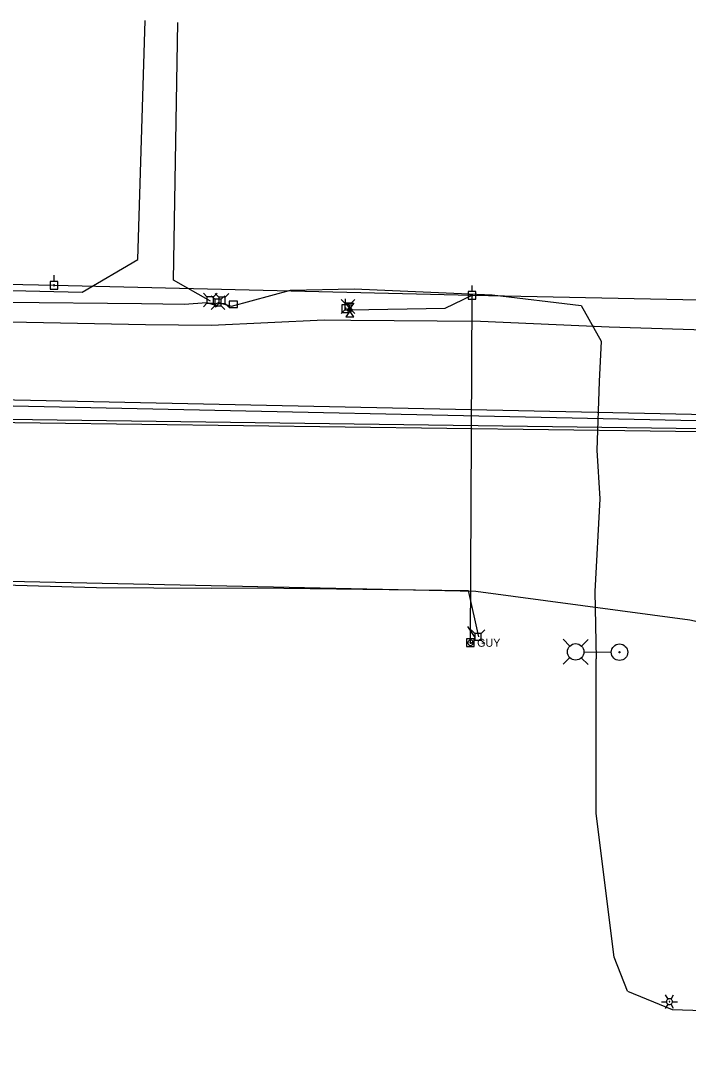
# Model space of a CAD drawing. Extents: x 596028 to 606371, y 330010 to 403088.
# Drawn here: x 602964.3 to 603285.2, y 349671 to 350167.2 of the extents above; entities that cross this region are included whole.
import ezdxf

# ---------------------------------------------------------------- set-up
doc = ezdxf.new("R2010")
doc.units = 0
for name, color, linetype in [('E_LTG', 7, 'Continuous'), ('E_UTL_E_Bold', 7, 'Continuous'), ('E_UTL_E_UG', 7, 'Continuous'), ('E_UTL_EGuyWire', 7, 'Continuous'), ('E_UTL_EPowerPole', 7, 'Continuous'), ('E_UTL_FO_UG', 7, 'Continuous'), ('E_UTL_G_UG', 7, 'Continuous'), ('E_UTL_Overhead', 7, 'Continuous'), ('E_UTL_T', 7, 'Continuous'), ('E_UTL_T_UG', 7, 'Continuous'), ('E_UTL_TV_UG', 7, 'Continuous')]:
    doc.layers.add(name, color=color, linetype=linetype)

# ---------------------------------------------------------------- blocks, each defined once
blk = doc.blocks.new('ACAD_PROXY_ENTITY_15')
at = {"layer": 'E_LTG'}
for points in [[(1843663.8, 1030159.6), (1843660.2, 1030165.9)], [(1843668.2, 1030159.6), (1843671.8, 1030165.9)], [(1843654.4, 1030155.8), (1843661.6, 1030155.8)], [(1843660.2, 1030145.8), (1843663.8, 1030152)], [(1843670.3, 1030155.8), (1843670.3, 1030156.6), (1843670, 1030157.4), (1843669.6, 1030158.2), (1843669.1, 1030158.8), (1843668.5, 1030159.4), (1843667.8, 1030159.8), (1843667, 1030160), (1843666.2, 1030160.2), (1843665.4, 1030160.1), (1843664.6, 1030159.9), (1843663.8, 1030159.6), (1843663.1, 1030159.1), (1843662.6, 1030158.5), (1843662.1, 1030157.8), (1843661.8, 1030157), (1843661.6, 1030156.2), (1843661.6, 1030155.4), (1843661.8, 1030154.6), (1843662.1, 1030153.8), (1843662.6, 1030153.1), (1843663.1, 1030152.5), (1843663.8, 1030152), (1843664.6, 1030151.7), (1843665.4, 1030151.5), (1843666.2, 1030151.5), (1843667, 1030151.6), (1843667.8, 1030151.9), (1843668.5, 1030152.3), (1843669.1, 1030152.8), (1843669.6, 1030153.5), (1843670, 1030154.2), (1843670.3, 1030155), (1843670.3, 1030155.8)], [(1843670.3, 1030155.8), (1843670.3, 1030156.6), (1843670, 1030157.4), (1843669.6, 1030158.2), (1843669.1, 1030158.8), (1843668.5, 1030159.4), (1843667.8, 1030159.8), (1843667, 1030160), (1843666.2, 1030160.2), (1843665.4, 1030160.1), (1843664.6, 1030159.9), (1843663.8, 1030159.6), (1843663.1, 1030159.1), (1843662.6, 1030158.5), (1843662.1, 1030157.8), (1843661.8, 1030157), (1843661.6, 1030156.2), (1843661.6, 1030155.4), (1843661.8, 1030154.6), (1843662.1, 1030153.8), (1843662.6, 1030153.1), (1843663.1, 1030152.5), (1843663.8, 1030152), (1843664.6, 1030151.7), (1843665.4, 1030151.5), (1843666.2, 1030151.5), (1843667, 1030151.6), (1843667.8, 1030151.9), (1843668.5, 1030152.3), (1843669.1, 1030152.8), (1843669.6, 1030153.5), (1843670, 1030154.2), (1843670.3, 1030155), (1843670.3, 1030155.8)], [(1843670.3, 1030155.8), (1843670.3, 1030156.6), (1843670, 1030157.4), (1843669.6, 1030158.2), (1843669.1, 1030158.8), (1843668.5, 1030159.4), (1843667.8, 1030159.8), (1843667, 1030160), (1843666.2, 1030160.2), (1843665.4, 1030160.1), (1843664.6, 1030159.9), (1843663.8, 1030159.6), (1843663.1, 1030159.1), (1843662.6, 1030158.5), (1843662.1, 1030157.8), (1843661.8, 1030157), (1843661.6, 1030156.2), (1843661.6, 1030155.4), (1843661.8, 1030154.6), (1843662.1, 1030153.8), (1843662.6, 1030153.1), (1843663.1, 1030152.5), (1843663.8, 1030152), (1843664.6, 1030151.7), (1843665.4, 1030151.5), (1843666.2, 1030151.5), (1843667, 1030151.6), (1843667.8, 1030151.9), (1843668.5, 1030152.3), (1843669.1, 1030152.8), (1843669.6, 1030153.5), (1843670, 1030154.2), (1843670.3, 1030155), (1843670.3, 1030155.8)], [(1843666.3, 1030155.8), (1843666.3, 1030155.9), (1843666.3, 1030156), (1843666.3, 1030156), (1843666.2, 1030156.1), (1843666.2, 1030156.1), (1843666.1, 1030156.1), (1843666.1, 1030156.2), (1843666, 1030156.2), (1843665.9, 1030156.2), (1843665.9, 1030156.2), (1843665.8, 1030156.1), (1843665.7, 1030156.1), (1843665.7, 1030156), (1843665.7, 1030156), (1843665.6, 1030155.9), (1843665.6, 1030155.9), (1843665.6, 1030155.8), (1843665.6, 1030155.7), (1843665.7, 1030155.6), (1843665.7, 1030155.6), (1843665.7, 1030155.5), (1843665.8, 1030155.5), (1843665.9, 1030155.5), (1843665.9, 1030155.5), (1843666, 1030155.5), (1843666.1, 1030155.5), (1843666.1, 1030155.5), (1843666.2, 1030155.5), (1843666.2, 1030155.6), (1843666.3, 1030155.6), (1843666.3, 1030155.7), (1843666.3, 1030155.7), (1843666.3, 1030155.8)], [(1843671.8, 1030145.8), (1843668.2, 1030152)], [(1843670.3, 1030155.8), (1843677.6, 1030155.8)]]:
    blk.add_lwpolyline(points, dxfattribs=at)

msp = doc.modelspace()

# ---------------------------------------------------------------- linework, layer by layer
at = {"layer": 'E_LTG'}
for points in [[(603228.25, 349866.41), (603225.04, 349869.67)], [(603233.79, 349866.36), (603237.04, 349869.57)], [(603235.02, 349863.59), (603248.07, 349863.48)], [(603228.2, 349860.87), (603224.95, 349857.67)], [(603233.74, 349860.82), (603236.95, 349857.57)]]:
    msp.add_lwpolyline(points, dxfattribs=at)
for centre, radius in [((603231, 349863.62), 3.96), ((603252.09, 349863.45), 3.96), ((603252.09, 349863.45), 0.303)]:
    msp.add_circle(centre, radius, dxfattribs=at)
at = {"layer": 'E_UTL_E_Bold'}
for points in [[(603120.52, 350031.34), (603124.34, 350031.34)], [(603122.43, 350028.67), (603120.52, 350031.34)], [(603124.34, 350031.34), (603122.43, 350028.67)], [(603122.43, 350027.4), (603120.52, 350024.74)], [(603123.7, 350028.04), (603123.68, 350028.16), (603123.61, 350028.27), (603123.5, 350028.38), (603123.35, 350028.47), (603123.17, 350028.55), (603122.96, 350028.61), (603122.73, 350028.65), (603122.49, 350028.67), (603122.25, 350028.66), (603122.01, 350028.64), (603121.79, 350028.59), (603121.6, 350028.52), (603121.43, 350028.43), (603121.3, 350028.33), (603121.21, 350028.21), (603121.17, 350028.1), (603121.17, 350027.98), (603121.21, 350027.86), (603121.3, 350027.74), (603121.43, 350027.64), (603121.6, 350027.56), (603121.79, 350027.49), (603122.01, 350027.44), (603122.25, 350027.41), (603122.49, 350027.4), (603122.73, 350027.42), (603122.96, 350027.46), (603123.17, 350027.52), (603123.35, 350027.6), (603123.5, 350027.69), (603123.61, 350027.8), (603123.68, 350027.92), (603123.7, 350028.04)], [(603124.34, 350024.74), (603122.43, 350027.4)], [(603120.52, 350024.74), (603124.34, 350024.74)]]:
    msp.add_lwpolyline(points, dxfattribs=at)
at = {"layer": 'E_UTL_E_UG'}
msp.add_lwpolyline([(603122.43, 350028.04), (603168.23, 350028.91), (603181.28, 350035.1)], dxfattribs=at)
at = {"layer": 'E_UTL_EGuyWire'}
msp.add_line((603180.46, 349868), (603181.28, 350035.1), dxfattribs=at)
for points in [[(603181.75, 349868), (603181.72, 349868.24), (603181.65, 349868.48), (603181.54, 349868.7), (603181.39, 349868.89), (603181.21, 349869.05), (603181, 349869.17), (603180.77, 349869.25), (603180.52, 349869.28), (603180.28, 349869.27), (603180.04, 349869.21), (603179.82, 349869.11), (603179.62, 349868.97), (603179.45, 349868.8), (603179.32, 349868.59), (603179.23, 349868.36), (603179.19, 349868.12), (603179.19, 349867.88), (603179.23, 349867.64), (603179.32, 349867.41), (603179.45, 349867.21), (603179.62, 349867.03), (603179.82, 349866.89), (603180.04, 349866.79), (603180.28, 349866.73), (603180.52, 349866.72), (603180.77, 349866.75), (603181, 349866.83), (603181.21, 349866.96), (603181.39, 349867.12), (603181.54, 349867.31), (603181.65, 349867.53), (603181.72, 349867.76), (603181.75, 349868)], [(603180.62, 349868), (603180.62, 349868.03), (603180.61, 349868.06), (603180.6, 349868.09), (603180.58, 349868.11), (603180.56, 349868.13), (603180.53, 349868.15), (603180.5, 349868.16), (603180.47, 349868.16), (603180.44, 349868.16), (603180.41, 349868.15), (603180.38, 349868.14), (603180.36, 349868.12), (603180.34, 349868.1), (603180.32, 349868.08), (603180.31, 349868.05), (603180.3, 349868.02), (603180.3, 349867.99), (603180.31, 349867.96), (603180.32, 349867.93), (603180.34, 349867.9), (603180.36, 349867.88), (603180.38, 349867.86), (603180.41, 349867.85), (603180.44, 349867.84), (603180.47, 349867.84), (603180.5, 349867.85), (603180.53, 349867.86), (603180.56, 349867.87), (603180.58, 349867.89), (603180.6, 349867.92), (603180.61, 349867.94), (603180.62, 349867.97), (603180.62, 349868)]]:
    msp.add_lwpolyline(points, dxfattribs=at)
at = {"layer": 'E_UTL_EPowerPole'}
for points in [[(602982.16, 350041.79), (602978.47, 350041.79)], [(602978.47, 350041.79), (602978.47, 350038.1)], [(602980.31, 350041.79), (602980.31, 350044.7)], [(602982.16, 350038.1), (602982.16, 350041.79)], [(602978.47, 350038.1), (602982.16, 350038.1)], [(602980.58, 350039.95), (602980.58, 350039.99), (602980.57, 350040.04), (602980.55, 350040.08), (602980.52, 350040.11), (602980.48, 350040.14), (602980.44, 350040.16), (602980.4, 350040.18), (602980.36, 350040.19), (602980.31, 350040.18), (602980.27, 350040.17), (602980.23, 350040.15), (602980.19, 350040.13), (602980.16, 350040.09), (602980.13, 350040.06), (602980.12, 350040.01), (602980.11, 350039.97), (602980.11, 350039.92), (602980.12, 350039.88), (602980.13, 350039.84), (602980.16, 350039.8), (602980.19, 350039.77), (602980.23, 350039.74), (602980.27, 350039.72), (602980.31, 350039.71), (602980.36, 350039.71), (602980.4, 350039.72), (602980.44, 350039.73), (602980.48, 350039.75), (602980.52, 350039.78), (602980.55, 350039.82), (602980.57, 350039.86), (602980.58, 350039.9), (602980.58, 350039.95)], [(603183.09, 350036.94), (603179.41, 350036.94)], [(603179.41, 350036.94), (603179.41, 350033.25)], [(603181.25, 350036.94), (603181.25, 350039.85)], [(603183.09, 350033.25), (603183.09, 350036.94)], [(603179.41, 350033.25), (603183.09, 350033.25)], [(603181.52, 350035.1), (603181.52, 350035.15), (603181.5, 350035.19), (603181.48, 350035.23), (603181.45, 350035.26), (603181.42, 350035.29), (603181.38, 350035.32), (603181.34, 350035.33), (603181.29, 350035.34), (603181.25, 350035.34), (603181.2, 350035.33), (603181.16, 350035.31), (603181.13, 350035.28), (603181.09, 350035.25), (603181.07, 350035.21), (603181.05, 350035.17), (603181.04, 350035.12), (603181.04, 350035.08), (603181.05, 350035.03), (603181.07, 350034.99), (603181.09, 350034.95), (603181.13, 350034.92), (603181.16, 350034.89), (603181.2, 350034.87), (603181.25, 350034.86), (603181.29, 350034.86), (603181.34, 350034.87), (603181.38, 350034.88), (603181.42, 350034.91), (603181.45, 350034.94), (603181.48, 350034.97), (603181.5, 350035.01), (603181.52, 350035.05), (603181.52, 350035.1)], [(603180.43, 349869.84), (603180.43, 349872.75)], [(603182.27, 349869.84), (603178.59, 349869.84)], [(603178.59, 349869.84), (603178.59, 349866.15)], [(603180.7, 349868), (603180.7, 349868.05), (603180.68, 349868.09), (603180.66, 349868.13), (603180.64, 349868.17), (603180.6, 349868.2), (603180.56, 349868.22), (603180.52, 349868.23), (603180.47, 349868.24), (603180.43, 349868.24), (603180.39, 349868.23), (603180.34, 349868.21), (603180.31, 349868.18), (603180.28, 349868.15), (603180.25, 349868.11), (603180.23, 349868.07), (603180.23, 349868.02), (603180.23, 349867.98), (603180.23, 349867.93), (603180.25, 349867.89), (603180.28, 349867.85), (603180.31, 349867.82), (603180.34, 349867.8), (603180.39, 349867.78), (603180.43, 349867.77), (603180.47, 349867.76), (603180.52, 349867.77), (603180.56, 349867.79), (603180.6, 349867.81), (603180.64, 349867.84), (603180.66, 349867.87), (603180.68, 349867.91), (603180.7, 349867.96), (603180.7, 349868)], [(603182.27, 349866.15), (603182.27, 349869.84)], [(603178.59, 349866.15), (603182.27, 349866.15)]]:
    msp.add_lwpolyline(points, dxfattribs=at)
at = {"layer": 'E_UTL_FO_UG'}
for points in [[(602935.9, 349893.9), (602936.04, 349898.11), (603183.01, 349892.8), (603285.95, 349879), (603377.98, 349858.9)], [(603182.71, 349870.59), (603179.12, 349875.82)]]:
    msp.add_lwpolyline(points, dxfattribs=at)
at = {"layer": 'E_UTL_G_UG'}
for points in [[(602807.62, 350023.94), (602870.13, 350025.05), (602915.37, 350023.81), (602942.34, 350022.66), (603024.34, 350020.99), (603055.92, 350020.77), (603110.07, 350023.35), (603122.96, 350023.14), (603185.24, 350022.6), (603247.07, 350019.95), (603318.24, 350017.66)], [(602826.88, 349975.76), (603315.77, 349969.2), (603332.35, 349992.01), (603526.69, 349989.23), (604482.02, 349959.73)], [(602826.9, 349977.26), (603315.02, 349970.71), (603331.6, 349993.52), (603526.72, 349990.73), (604482.07, 349961.23)]]:
    msp.add_lwpolyline(points, dxfattribs=at)
at = {"layer": 'E_UTL_Overhead'}
msp.add_line((603180.46, 349868), (603180.46, 349868), dxfattribs=at)
for points in [[(603181.28, 350035.1), (603329.32, 350032.13), (603487.19, 350051.84), (603697.5, 350053.11), (603794.73, 350045.64), (603986.8, 350030.72), (604135.55, 350019.1), (604355.8, 350001.36), (604456.04, 349993.24), (604557.11, 349986.14), (604654.49, 349982.64), (604747.33, 349981.14), (604855.96, 349980.06), (604969.76, 349979.4), (605156.33, 349975.18)], [(602830.24, 350043.14), (602980.34, 350039.95), (603181.28, 350035.1)]]:
    msp.add_lwpolyline(points, dxfattribs=at)
at = {"layer": 'E_UTL_T'}
for points in [[(603053.82, 350034.38), (603052.07, 350036.13)], [(603056.92, 350034.38), (603058.67, 350036.13)], [(603059.51, 350034.23), (603057.76, 350035.98)], [(603062.61, 350034.23), (603064.36, 350035.98)], [(603053.82, 350031.28), (603052.07, 350029.53)], [(603056.92, 350034.38), (603053.82, 350034.38)], [(603053.82, 350034.38), (603053.82, 350031.28)], [(603053.82, 350031.28), (603056.92, 350031.28)], [(603057.55, 350033.17), (603055.8, 350034.92)], [(603056.92, 350031.28), (603056.92, 350034.38)], [(603056.92, 350031.28), (603058.67, 350029.53)], [(603060.64, 350033.17), (603057.55, 350033.17)], [(603057.55, 350033.17), (603057.55, 350030.07)], [(603059.51, 350031.13), (603057.76, 350029.38)], [(603062.61, 350034.23), (603059.51, 350034.23)], [(603059.51, 350034.23), (603059.51, 350031.13)], [(603059.51, 350031.13), (603062.61, 350031.13)], [(603060.64, 350033.17), (603062.4, 350034.92)], [(603060.64, 350030.07), (603060.64, 350033.17)], [(603062.61, 350031.13), (603062.61, 350034.23)], [(603062.61, 350031.13), (603064.36, 350029.38)], [(603120.05, 350031.27), (603118.29, 350033.02)], [(603123.14, 350031.27), (603120.05, 350031.27)], [(603120.05, 350031.27), (603120.05, 350028.17)], [(603120.42, 350030.56), (603120.42, 350033.47)], [(603123.14, 350031.27), (603124.89, 350033.02)], [(603123.14, 350028.17), (603123.14, 350031.27)], [(603057.55, 350030.07), (603055.8, 350028.32)], [(603057.55, 350030.07), (603060.64, 350030.07)], [(603060.64, 350030.07), (603062.4, 350028.32)], [(603120.05, 350028.17), (603118.29, 350026.42)], [(603122.26, 350030.56), (603118.58, 350030.56)], [(603118.58, 350030.56), (603118.58, 350026.87)], [(603118.58, 350026.87), (603122.26, 350026.87)], [(603120.05, 350028.17), (603123.14, 350028.17)], [(603120.69, 350028.72), (603120.69, 350028.77), (603120.67, 350028.81), (603120.65, 350028.85), (603120.62, 350028.89), (603120.59, 350028.92), (603120.55, 350028.94), (603120.51, 350028.95), (603120.46, 350028.96), (603120.42, 350028.96), (603120.37, 350028.95), (603120.33, 350028.93), (603120.3, 350028.9), (603120.26, 350028.87), (603120.24, 350028.83), (603120.22, 350028.79), (603120.21, 350028.74), (603120.21, 350028.7), (603120.22, 350028.65), (603120.24, 350028.61), (603120.26, 350028.57), (603120.3, 350028.54), (603120.33, 350028.51), (603120.37, 350028.5), (603120.42, 350028.49), (603120.46, 350028.48), (603120.51, 350028.49), (603120.55, 350028.5), (603120.59, 350028.53), (603120.62, 350028.56), (603120.65, 350028.59), (603120.67, 350028.63), (603120.69, 350028.68), (603120.69, 350028.72)], [(603122.26, 350026.87), (603122.26, 350030.56)], [(603123.14, 350028.17), (603124.89, 350026.42)], [(603182.59, 349872.42), (603180.83, 349874.17)], [(603185.68, 349872.42), (603182.59, 349872.42)], [(603182.59, 349872.42), (603182.59, 349869.32)], [(603185.68, 349872.42), (603187.43, 349874.17)], [(603185.68, 349869.32), (603185.68, 349872.42)], [(603182.59, 349869.32), (603180.83, 349867.57)], [(603182.59, 349869.32), (603185.68, 349869.32)], [(603185.68, 349869.32), (603187.43, 349867.57)]]:
    msp.add_lwpolyline(points, dxfattribs=at)
msp.add_lwpolyline([(603064.51, 350029.26), (603068.51, 350029.26), (603068.51, 350032.26), (603064.51, 350032.26)], close=True, dxfattribs=at)
at = {"layer": 'E_UTL_T_UG'}
msp.add_line((602560.12, 349990.4), (603566.6, 349969.05), dxfattribs=at)
for points in [[(603055.52, 350032.3), (603037.79, 350042.37), (603039.83, 350166.32)], [(602816.48, 350028.11), (602878.38, 350030.67), (602921.04, 350030.17), (602956.89, 350031.74), (603022.3, 350031.22), (603042.9, 350030.89), (603053.71, 350031.7), (603057.35, 350030.53), (603059.36, 350031.59), (603065.6, 350029.92), (603093.99, 350037.49), (603124.54, 350038.13), (603190.82, 350035.29), (603233.59, 350030.18)], [(603233.59, 350030.18), (603243.29, 350013.09), (603242.3, 349993.67), (603241.27, 349960.58), (603242.6, 349937.15), (603240.27, 349892.71), (603240.83, 349860.26)], [(602560.18, 349993.4), (603566.67, 349972.04)], [(602692.69, 349900.69), (602763.12, 349901.3), (602833.7, 349899.45), (603000.7, 349894.57), (603055.91, 349894.24), (603078.18, 349894.4)], [(603078.18, 349894.4), (603179.39, 349893.06), (603184.3, 349870.93)], [(603240.83, 349785.96), (603240.83, 349860.26)], [(603255.9, 349700.45), (603249.56, 349716.86), (603240.83, 349785.96)], [(603255.9, 349700.45), (603277.43, 349691.63), (603347.32, 349689.42), (603402.8, 349681.71), (603466.75, 349671.02)]]:
    msp.add_lwpolyline(points, dxfattribs=at)
at = {"layer": 'E_UTL_TV_UG'}
msp.add_lwpolyline([(602711.95, 350044.21), (602830.89, 350040.5), (602993.84, 350036.57), (603020.65, 350052.27), (603024.05, 350167.19)], dxfattribs=at)

# ---------------------------------------------------------------- block references
at = {"layer": 'E_LTG', "xscale": 0.32808333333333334, "yscale": 0.32808333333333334}
msp.add_blockref('ACAD_PROXY_ENTITY_15', (-1599.95, 11718.45), dxfattribs=at)

# ---------------------------------------------------------------- texts
at = {"layer": 'E_UTL_EGuyWire'}
msp.add_text('GUY', height=3.85, dxfattribs=at).set_placement((603183.67, 349866.08))

doc.saveas('drawing.dxf')
